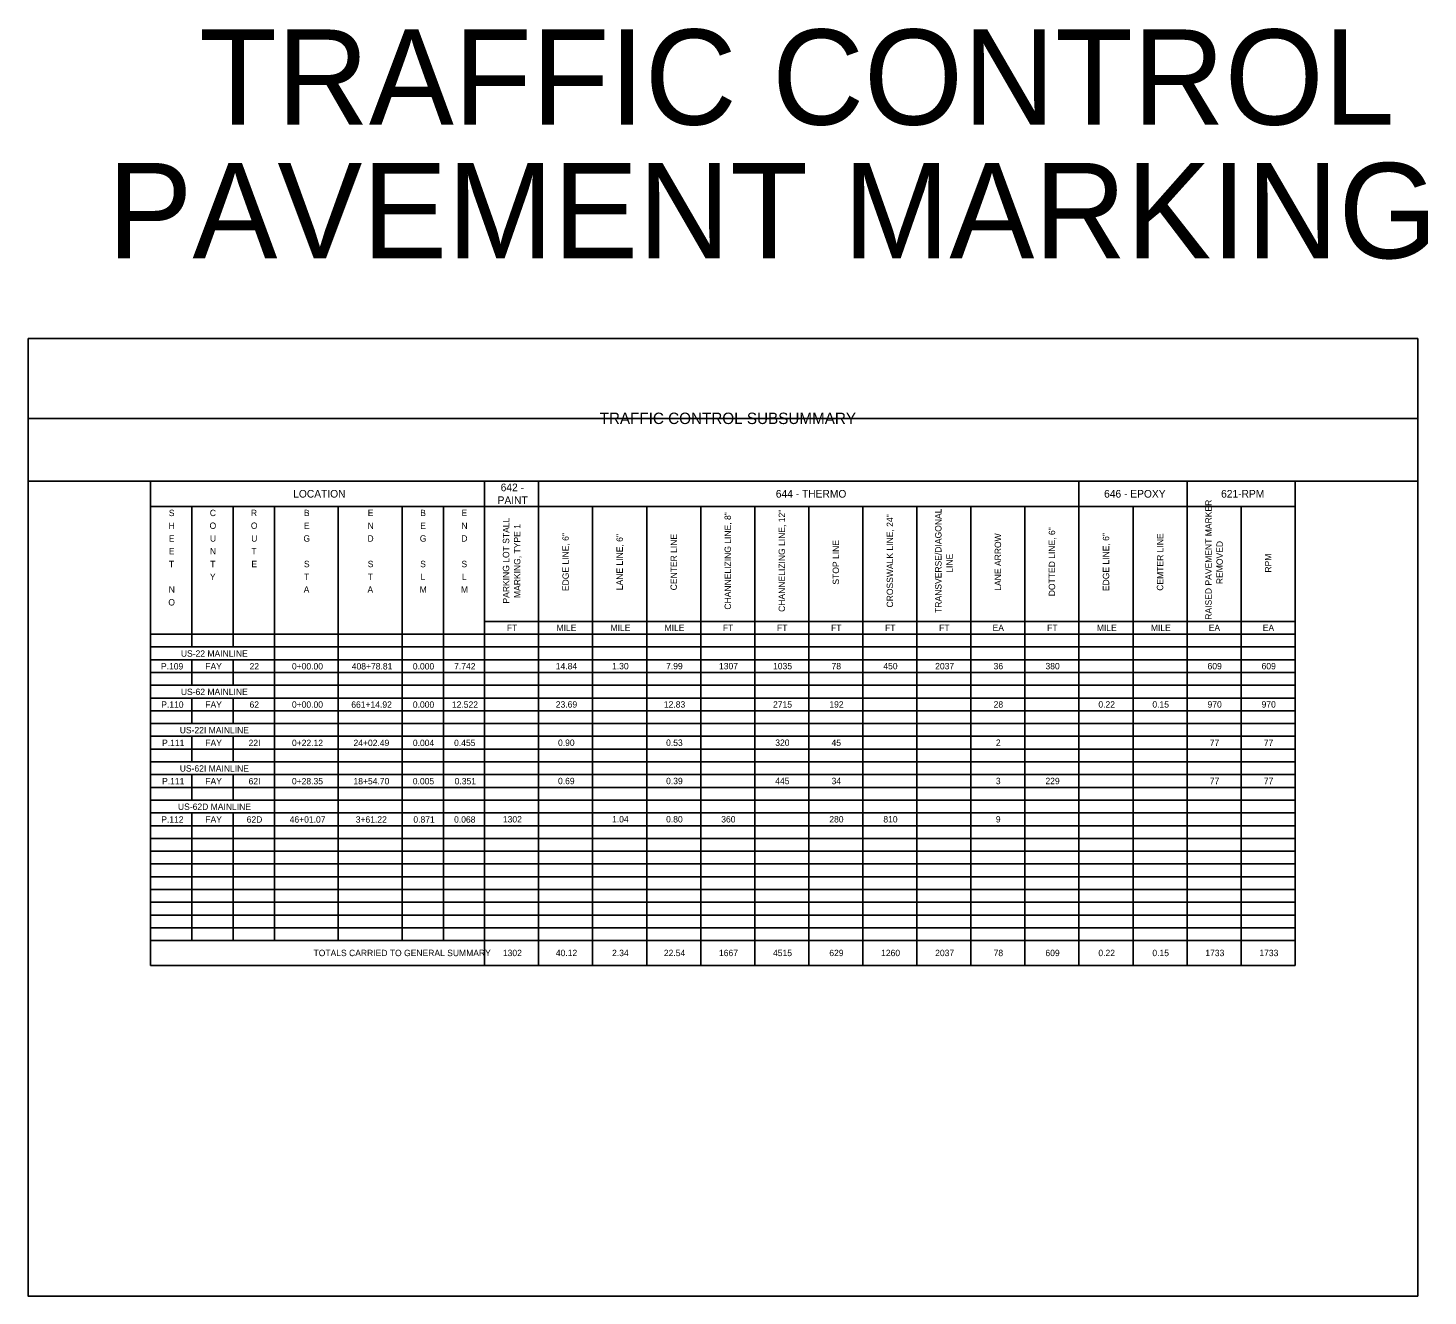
# Model space of a CAD drawing. Extents: x 12522 to 13018, y 1124 to 1902.
# Drawn here: x 12873.15 to 12903.87, y 1828.79 to 1856.61 of the extents above; entities that cross this region are included whole.
import ezdxf

# ---------------------------------------------------------------- set-up
doc = ezdxf.new("R2010")
doc.units = 0
for name, color, linetype in [('SC_Scratch1', 7, 'Continuous'), ('SH_Data', 7, 'Continuous'), ('SH_Text', 7, 'Continuous')]:
    doc.layers.add(name, color=color, linetype=linetype)

msp = doc.modelspace()

# ---------------------------------------------------------------- linework, layer by layer
at = {"layer": 'SC_Scratch1'}
for p, q in [((12903.648, 1848.043), (12873.148, 1848.043)), ((12873.148, 1846.668), (12903.648, 1846.668))]:
    msp.add_line(p, q, dxfattribs=at)
msp.add_lwpolyline([(12873.148, 1849.791), (12903.648, 1849.791), (12903.648, 1828.791), (12873.148, 1828.791)], close=True, dxfattribs=at)
at = {"layer": 'SH_Data'}
for p, q in [((12875.839, 1846.668), (12900.957, 1846.668)), ((12875.839, 1846.668), (12875.839, 1836.044)), ((12883.168, 1846.668), (12883.168, 1836.044)), ((12884.354, 1846.668), (12884.354, 1836.044)), ((12896.213, 1846.668), (12896.213, 1836.044)), ((12898.585, 1846.668), (12898.585, 1836.044)), ((12900.957, 1846.668), (12900.957, 1836.044)), ((12875.839, 1846.108), (12900.957, 1846.108)), ((12876.745, 1846.108), (12876.745, 1843.028)), ((12877.651, 1846.108), (12877.651, 1843.028)), ((12878.557, 1846.108), (12878.557, 1836.588)), ((12879.957, 1846.108), (12879.957, 1836.588)), ((12881.357, 1846.108), (12881.357, 1836.588)), ((12882.263, 1846.108), (12882.263, 1836.588)), ((12885.54, 1846.108), (12885.54, 1836.044)), ((12886.726, 1846.108), (12886.726, 1836.044)), ((12887.912, 1846.108), (12887.912, 1836.044)), ((12889.098, 1846.108), (12889.098, 1836.044)), ((12890.284, 1846.108), (12890.284, 1836.044)), ((12891.47, 1846.108), (12891.47, 1836.044)), ((12892.655, 1846.108), (12892.655, 1836.044)), ((12893.841, 1846.108), (12893.841, 1836.044)), ((12895.027, 1846.108), (12895.027, 1836.044)), ((12897.399, 1846.108), (12897.399, 1836.044)), ((12899.771, 1846.108), (12899.771, 1836.044)), ((12883.168, 1843.588), (12900.957, 1843.588)), ((12875.839, 1843.308), (12900.957, 1843.308)), ((12875.839, 1843.028), (12900.957, 1843.028)), ((12875.839, 1842.748), (12900.957, 1842.748)), ((12876.745, 1842.748), (12876.745, 1842.188)), ((12877.651, 1842.748), (12877.651, 1842.188)), ((12875.839, 1842.468), (12900.957, 1842.468)), ((12875.839, 1842.188), (12900.957, 1842.188)), ((12875.839, 1841.908), (12900.957, 1841.908)), ((12876.745, 1841.908), (12876.745, 1841.348)), ((12877.651, 1841.908), (12877.651, 1841.348)), ((12875.839, 1841.628), (12900.957, 1841.628)), ((12875.839, 1841.348), (12900.957, 1841.348)), ((12875.839, 1841.068), (12900.957, 1841.068)), ((12876.745, 1841.068), (12876.745, 1840.508)), ((12877.651, 1841.068), (12877.651, 1840.508)), ((12875.839, 1840.788), (12900.957, 1840.788)), ((12875.839, 1840.508), (12900.957, 1840.508)), ((12875.839, 1840.228), (12900.957, 1840.228)), ((12876.745, 1840.228), (12876.745, 1839.668)), ((12877.651, 1840.228), (12877.651, 1839.668)), ((12875.839, 1839.948), (12900.957, 1839.948)), ((12875.839, 1839.668), (12900.957, 1839.668)), ((12875.839, 1839.388), (12900.957, 1839.388)), ((12876.745, 1839.388), (12876.745, 1836.588)), ((12877.651, 1839.388), (12877.651, 1836.588)), ((12875.839, 1839.108), (12900.957, 1839.108)), ((12875.839, 1838.828), (12900.957, 1838.828)), ((12875.839, 1838.548), (12900.957, 1838.548)), ((12875.839, 1838.268), (12900.957, 1838.268)), ((12875.839, 1837.988), (12900.957, 1837.988)), ((12875.839, 1837.708), (12900.957, 1837.708)), ((12875.839, 1837.428), (12900.957, 1837.428)), ((12875.839, 1837.148), (12900.957, 1837.148)), ((12875.839, 1836.868), (12900.957, 1836.868)), ((12875.839, 1836.588), (12900.957, 1836.588)), ((12875.839, 1836.044), (12900.957, 1836.044))]:
    msp.add_line(p, q, dxfattribs=at)

# ---------------------------------------------------------------- texts
at = {"layer": 'SC_Scratch1'}
for s, p in [('TRAFFIC CONTROL', (12876.905, 1854.484)), ('PAVEMENT MARKING', (12874.894, 1851.555))]:
    msp.add_text(s, height=2.08957, dxfattribs=at).set_placement(p)
at = {"layer": 'SH_Text'}
for s, height, p in [('TRAFFIC CONTROL SUBSUMMARY', 0.25, (12885.693, 1847.918)), ('642 -', 0.168, (12883.521, 1846.444)), ('LOCATION', 0.168, (12878.968, 1846.304)), ('PAINT', 0.168, (12883.454, 1846.164)), ('644 - THERMO', 0.168, (12889.56, 1846.304)), ('646 - EPOXY', 0.168, (12896.765, 1846.304)), ('621-RPM', 0.168, (12899.332, 1846.304)), ('S', 0.14, (12876.238, 1845.898)), ('C', 0.14, (12877.138, 1845.898)), ('R', 0.14, (12878.041, 1845.898)), ('B', 0.14, (12879.203, 1845.898)), ('E', 0.14, (12880.603, 1845.898)), ('B', 0.14, (12881.756, 1845.898)), ('E', 0.14, (12882.661, 1845.898)), ('H', 0.14, (12876.235, 1845.618)), ('O', 0.14, (12877.133, 1845.618)), ('O', 0.14, (12878.039, 1845.618)), ('E', 0.14, (12879.203, 1845.618)), ('N', 0.14, (12880.6, 1845.618)), ('E', 0.14, (12881.756, 1845.618)), ('N', 0.14, (12882.659, 1845.618)), ('E', 0.14, (12876.238, 1845.338)), ('U', 0.14, (12877.141, 1845.338)), ('U', 0.14, (12878.047, 1845.338)), ('G', 0.14, (12879.194, 1845.338)), ('D', 0.14, (12880.598, 1845.338)), ('G', 0.14, (12881.747, 1845.338)), ('D', 0.14, (12882.657, 1845.338)), ('E', 0.14, (12876.238, 1845.058)), ('N', 0.14, (12877.141, 1845.058)), ('T', 0.14, (12878.052, 1845.058)), ('T', 0.14, (12876.24, 1844.778)), ('T', 0.14, (12877.146, 1844.778)), ('E', 0.14, (12878.05, 1844.778)), ('S', 0.14, (12879.203, 1844.778)), ('S', 0.14, (12880.603, 1844.778)), ('S', 0.14, (12881.755, 1844.778)), ('S', 0.14, (12882.661, 1844.778)), ('Y', 0.14, (12877.14, 1844.498)), ('T', 0.14, (12879.205, 1844.498)), ('T', 0.14, (12880.605, 1844.498)), ('L', 0.14, (12881.764, 1844.498)), ('L', 0.14, (12882.67, 1844.498)), ('N', 0.14, (12876.236, 1844.218)), ('A', 0.14, (12879.198, 1844.218)), ('A', 0.14, (12880.598, 1844.218)), ('M', 0.14, (12881.743, 1844.218)), ('M', 0.14, (12882.649, 1844.218)), ('O', 0.14, (12876.227, 1843.938)), ('FT', 0.14, (12883.656, 1843.378)), ('MILE', 0.14, (12884.747, 1843.378)), ('MILE', 0.14, (12885.932, 1843.378)), ('MILE', 0.14, (12887.118, 1843.378)), ('FT', 0.14, (12888.399, 1843.378)), ('FT', 0.14, (12889.585, 1843.378)), ('FT', 0.14, (12890.771, 1843.378)), ('FT', 0.14, (12891.957, 1843.378)), ('FT', 0.14, (12893.143, 1843.378)), ('EA', 0.14, (12894.317, 1843.378)), ('FT', 0.14, (12895.514, 1843.378)), ('MILE', 0.14, (12896.605, 1843.378)), ('MILE', 0.14, (12897.791, 1843.378)), ('EA', 0.14, (12899.06, 1843.378)), ('EA', 0.14, (12900.246, 1843.378)), ('US-22 MAINLINE', 0.14, (12876.503, 1842.814)), ('P.109', 0.14, (12876.066, 1842.534)), ('FAY', 0.14, (12877.039, 1842.534)), ('22', 0.14, (12878.01, 1842.534)), ('0+00.00', 0.14, (12878.94, 1842.534)), ('408+78.81', 0.14, (12880.254, 1842.534)), ('0.000', 0.14, (12881.594, 1842.534)), ('7.742', 0.14, (12882.5, 1842.534)), ('14.84', 0.14, (12884.731, 1842.538)), ('1.30', 0.14, (12885.966, 1842.538)), ('7.99', 0.14, (12887.152, 1842.538)), ('1307', 0.14, (12888.313, 1842.538)), ('1035', 0.14, (12889.499, 1842.538)), ('78', 0.14, (12890.783, 1842.538)), ('450', 0.14, (12891.92, 1842.538)), ('2037', 0.14, (12893.057, 1842.538)), ('36', 0.14, (12894.34, 1842.538)), ('380', 0.14, (12895.478, 1842.538)), ('609', 0.14, (12899.035, 1842.538)), ('609', 0.14, (12900.221, 1842.538)), ('US-62 MAINLINE', 0.14, (12876.503, 1841.974)), ('P.110', 0.14, (12876.073, 1841.694)), ('FAY', 0.14, (12877.039, 1841.694)), ('62', 0.14, (12878.01, 1841.694)), ('0+00.00', 0.14, (12878.94, 1841.694)), ('661+14.92', 0.14, (12880.243, 1841.694)), ('0.000', 0.14, (12881.594, 1841.694)), ('12.522', 0.14, (12882.451, 1841.694)), ('23.69', 0.14, (12884.731, 1841.698)), ('12.83', 0.14, (12887.103, 1841.698)), ('2715', 0.14, (12889.499, 1841.698)), ('192', 0.14, (12890.735, 1841.698)), ('28', 0.14, (12894.34, 1841.698)), ('0.22', 0.14, (12896.639, 1841.698)), ('0.15', 0.14, (12897.824, 1841.698)), ('970', 0.14, (12899.035, 1841.698)), ('970', 0.14, (12900.221, 1841.698)), ('US-22I MAINLINE', 0.14, (12876.478, 1841.134)), ('P.111', 0.14, (12876.091, 1840.854)), ('FAY', 0.14, (12877.039, 1840.854)), ('22I', 0.14, (12877.989, 1840.854)), ('0+22.12', 0.14, (12878.941, 1840.854)), ('24+02.49', 0.14, (12880.291, 1840.854)), ('0.004', 0.14, (12881.594, 1840.854)), ('0.455', 0.14, (12882.499, 1840.854)), ('0.90', 0.14, (12884.78, 1840.858)), ('0.53', 0.14, (12887.152, 1840.858)), ('320', 0.14, (12889.548, 1840.858)), ('45', 0.14, (12890.782, 1840.858)), ('2', 0.14, (12894.39, 1840.858)), ('77', 0.14, (12899.084, 1840.858)), ('77', 0.14, (12900.27, 1840.858)), ('P.111', 0.14, (12876.091, 1840.014)), ('US-62I MAINLINE', 0.14, (12876.478, 1840.294)), ('FAY', 0.14, (12877.039, 1840.014)), ('62I', 0.14, (12877.989, 1840.014)), ('0+28.35', 0.14, (12878.94, 1840.014)), ('18+54.70', 0.14, (12880.291, 1840.014)), ('0.005', 0.14, (12881.593, 1840.014)), ('0.351', 0.14, (12882.511, 1840.014)), ('0.69', 0.14, (12884.78, 1840.018)), ('0.39', 0.14, (12887.152, 1840.018)), ('445', 0.14, (12889.547, 1840.018)), ('34', 0.14, (12890.783, 1840.018)), ('3', 0.14, (12894.389, 1840.018)), ('229', 0.14, (12895.477, 1840.018)), ('77', 0.14, (12899.084, 1840.018)), ('77', 0.14, (12900.27, 1840.018)), ('US-62D MAINLINE', 0.14, (12876.439, 1839.454)), ('P.112', 0.14, (12876.073, 1839.174)), ('FAY', 0.14, (12877.039, 1839.174)), ('62D', 0.14, (12877.947, 1839.174)), ('46+01.07', 0.14, (12878.891, 1839.174)), ('3+61.22', 0.14, (12880.341, 1839.174)), ('0.871', 0.14, (12881.606, 1839.174)), ('0.068', 0.14, (12882.499, 1839.174)), ('1302', 0.14, (12883.57, 1839.178)), ('1.04', 0.14, (12885.966, 1839.178)), ('0.80', 0.14, (12887.152, 1839.178)), ('360', 0.14, (12888.362, 1839.178)), ('280', 0.14, (12890.734, 1839.178)), ('810', 0.14, (12891.92, 1839.178)), ('9', 0.14, (12894.389, 1839.178)), ('TOTALS CARRIED TO GENERAL SUMMARY', 0.14, (12879.414, 1836.246)), ('1302', 0.14, (12883.57, 1836.246)), ('40.12', 0.14, (12884.732, 1836.246)), ('2.34', 0.14, (12885.966, 1836.246)), ('22.54', 0.14, (12887.103, 1836.246)), ('1667', 0.14, (12888.313, 1836.246)), ('4515', 0.14, (12889.499, 1836.246)), ('629', 0.14, (12890.734, 1836.246)), ('1260', 0.14, (12891.871, 1836.246)), ('2037', 0.14, (12893.057, 1836.246)), ('78', 0.14, (12894.34, 1836.246)), ('609', 0.14, (12895.477, 1836.246)), ('0.22', 0.14, (12896.639, 1836.246)), ('0.15', 0.14, (12897.824, 1836.246)), ('1733', 0.14, (12898.986, 1836.246)), ('1733', 0.14, (12900.172, 1836.246))]:
    msp.add_text(s, height=height, dxfattribs=at).set_placement(p)
for s, p in [('CHANNELIZING LINE, 8"', (12888.575, 1843.847)), ('CHANNELIZING LINE, 12"', (12889.761, 1843.798)), ('TRANSVERSE/DIAGONAL ', (12893.196, 1843.775)), ('RAISED PAVEMENT MARKER ', (12899.125, 1843.626)), ('PARKING LOT STALL ', (12883.709, 1843.98)), ('MARKING, TYPE 1', (12883.954, 1844.101)), ('CROSSWALK LINE, 24"', (12892.133, 1843.894)), ('EDGE LINE, 6"', (12885.017, 1844.253)), ('LANE LINE, 6"', (12886.203, 1844.273)), ('CENTER LINE', (12887.389, 1844.27)), ('STOP LINE', (12890.947, 1844.396)), ('LANE ARROW', (12894.504, 1844.262)), ('DOTTED LINE, 6"', (12895.69, 1844.141)), ('EDGE LINE, 6"', (12896.876, 1844.253)), ('CEMTER LINE', (12898.062, 1844.261)), ('LINE', (12893.441, 1844.657)), ('REMOVED', (12899.37, 1844.407)), ('RPM', (12900.434, 1844.659))]:
    msp.add_text(s, height=0.14, rotation=90, dxfattribs=at).set_placement(p)

doc.saveas('drawing.dxf')
